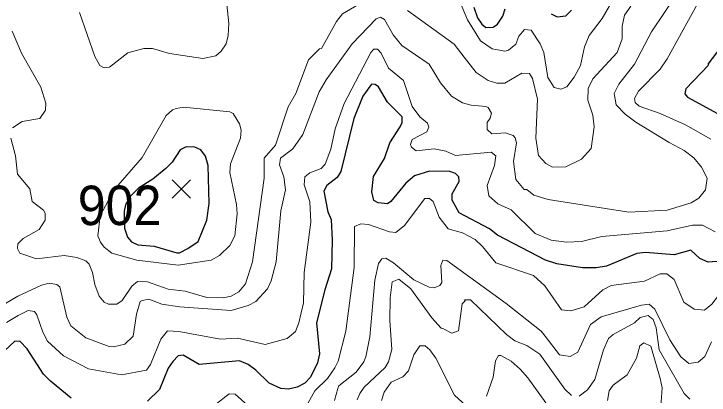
# Model space of a CAD drawing. Extents: x 294.2 to 320.3, y 7482.7 to 7510.7.
# Drawn here: x 314.416 to 315.825, y 7490.87 to 7491.643 of the extents above; entities that cross this region are included whole.
import ezdxf
from ezdxf.enums import TextEntityAlignment as Align

# ---------------------------------------------------------------- set-up
doc = ezdxf.new("R2010")
doc.units = 0
doc.header["$LTSCALE"] = 0.032
for name, color, linetype, lineweight in [('1', 7, 'Continuous', 25), ('2', 7, 'Continuous', 13), ('21', 7, 'Continuous', 25)]:
    doc.layers.add(name, color=color, linetype=linetype, lineweight=lineweight)
doc.layers.add('61', color=7, linetype='Continuous')

msp = doc.modelspace()

# ---------------------------------------------------------------- linework, layer by layer
at = {"layer": '1'}
for points in [[(315.3481, 7491.6566), (315.3559, 7491.6349), (315.3644, 7491.6225), (315.373, 7491.6155), (315.3877, 7491.6163), (315.3962, 7491.6225), (315.4071, 7491.6388), (315.4116, 7491.6535)], [(315.5053, 7491.6434), (315.517, 7491.6372), (315.5348, 7491.6395), (315.5463, 7491.6504)], [(315.8489, 7491.5755), (315.8227, 7491.541), (315.824, 7491.5392), (315.778, 7491.4914), (315.7763, 7491.4812), (315.7813, 7491.4747), (315.8867, 7491.4171)], [(315.1778, 7491.382), (315.1989, 7491.4145), (315.2028, 7491.4229), (315.2028, 7491.4343), (315.1735, 7491.4642), (315.1552, 7491.4954), (315.1485, 7491.5003), (315.1413, 7491.5008), (315.1235, 7491.4766), (315.1052, 7491.4314), (315.0791, 7491.324), (315.0713, 7491.3117), (315.0507, 7491.2955), (315.0446, 7491.2837), (315.0524, 7491.2417), (315.0591, 7491.2266), (315.0613, 7491.1842), (315.0602, 7491.1266), (315.0463, 7491.0841), (315.0297, 7491.017), (315.0353, 7490.954), (315.0314, 7490.9357), (315.0176, 7490.9067), (315.0059, 7490.8943), (314.9904, 7490.8862), (314.9726, 7490.8825), (314.9571, 7490.8836), (314.9338, 7490.8948), (314.9066, 7490.9211), (314.8911, 7490.9324), (314.8733, 7490.94), (314.7918, 7490.9324), (314.7591, 7490.9512), (314.7491, 7490.9501), (314.738, 7490.9388), (314.7291, 7490.9249), (314.7114, 7490.8818), (314.687, 7490.8582)], [(315.1734, 7491.2581), (315.1542, 7491.2601), (315.1459, 7491.2651), (315.1415, 7491.2824), (315.1453, 7491.3137), (315.167, 7491.3501), (315.1778, 7491.382)], [(315.8589, 7491.1428), (315.8234, 7491.1396), (315.8068, 7491.1476), (315.7885, 7491.1643), (315.7547, 7491.1551), (315.6965, 7491.1594), (315.6787, 7491.1572), (315.6172, 7491.132), (315.5961, 7491.1282), (315.5689, 7491.1282), (315.5168, 7491.1363), (315.4934, 7491.1439), (315.3963, 7491.1944), (315.3802, 7491.2073), (315.319, 7491.2396), (315.3042, 7491.2658), (315.3042, 7491.2787), (315.3187, 7491.3035), (315.3181, 7491.3131), (315.3114, 7491.3196), (315.2998, 7491.3239), (315.2582, 7491.3245), (315.2282, 7491.3148), (315.2104, 7491.3003), (315.1804, 7491.2632), (315.1734, 7491.2581)], [(314.5322, 7490.8642), (314.4906, 7490.8986), (314.4762, 7490.9126), (314.4429, 7490.9642), (314.429, 7490.9793), (314.4179, 7490.9798), (314.3647, 7490.9303), (314.3275, 7490.8883), (314.2809, 7490.8227)]]:
    msp.add_lwpolyline(points, dxfattribs=at)
msp.add_lwpolyline([(314.807, 7491.2251), (314.812, 7491.2585), (314.8098, 7491.3359), (314.8042, 7491.3547), (314.7948, 7491.3676), (314.7826, 7491.373), (314.7654, 7491.3735), (314.7532, 7491.3676), (314.7371, 7491.3428), (314.7243, 7491.3299), (314.6977, 7491.3079), (314.6689, 7491.2896), (314.6517, 7491.2729), (314.6423, 7491.2563), (314.6397, 7491.243), (314.6402, 7491.2085), (314.6463, 7491.1903), (314.6546, 7491.1811), (314.6674, 7491.1752), (314.7007, 7491.1725), (314.7462, 7491.1591), (314.752, 7491.1591), (314.7686, 7491.1675), (314.7897, 7491.1821)], close=True, dxfattribs=at)
at = {"layer": '2'}
for points in [[(315.6739, 7491.541), (315.7084, 7491.6068), (315.7614, 7491.6859), (315.7748, 7491.7217), (315.7748, 7491.7562), (315.7691, 7491.7778), (315.7384, 7491.8142)], [(315.8342, 7491.7345), (315.8125, 7491.684), (315.7403, 7491.5518), (315.7263, 7491.5314), (315.6822, 7491.4867), (315.6739, 7491.472), (315.6752, 7491.4637), (315.6835, 7491.456), (315.7263, 7491.4414), (315.7774, 7491.4184), (315.8285, 7491.389)], [(315.1581, 7491.7032), (315.1306, 7491.6725), (315.082, 7491.6431), (315.0699, 7491.6278), (315.0393, 7491.5729), (315.0354, 7491.5723), (315.0131, 7491.5499)], [(315.6305, 7491.6732), (315.6088, 7491.6336), (315.582, 7491.5991), (315.573, 7491.5761), (315.5648, 7491.5384), (315.552, 7491.5148), (315.5367, 7491.495), (315.5246, 7491.4905), (315.5111, 7491.4937), (315.4984, 7491.5141), (315.49, 7491.5646), (315.483, 7491.5825), (315.4645, 7491.6099), (315.4511, 7491.6112), (315.4396, 7491.5978), (315.4332, 7491.5818), (315.4186, 7491.5697), (315.4109, 7491.5678), (315.3854, 7491.5722), (315.3617, 7491.5888), (315.3355, 7491.631), (315.3107, 7491.691)], [(314.5489, 7491.6457), (314.5802, 7491.557), (314.5905, 7491.5384), (314.5988, 7491.5339), (314.6102, 7491.5352), (314.6473, 7491.564), (314.6792, 7491.5729), (314.6971, 7491.5729), (314.7316, 7491.5627), (314.7992, 7491.5525), (314.8254, 7491.5582), (314.8362, 7491.5678), (314.8464, 7491.5825), (314.8503, 7491.5991), (314.8516, 7491.6234), (314.8464, 7491.6757)], [(315.6669, 7491.6591), (315.6541, 7491.6406), (315.649, 7491.6183), (315.649, 7491.5927), (315.6388, 7491.5646), (315.5896, 7491.5116), (315.5801, 7491.4918), (315.5794, 7491.4682), (315.5896, 7491.4382), (315.5922, 7491.4139), (315.5865, 7491.3705), (315.5667, 7491.3488), (315.5348, 7491.3334), (315.508, 7491.3328), (315.4945, 7491.3398), (315.4792, 7491.3558), (315.4741, 7491.391), (315.4773, 7491.4701), (315.467, 7491.5123), (315.4613, 7491.5224), (315.4454, 7491.5231), (315.4109, 7491.5027), (315.3949, 7491.5027), (315.3777, 7491.5084), (315.3534, 7491.5244), (315.3291, 7491.5557), (315.3087, 7491.5818), (315.2142, 7491.6501)], [(314.3912, 7491.0512), (314.4244, 7491.0711), (314.4723, 7491.0934), (314.4877, 7491.0972), (314.503, 7491.0947), (314.5094, 7491.0896), (314.5234, 7491.0283), (314.5317, 7491.0111), (314.5617, 7490.9868), (314.609, 7490.9689), (314.6179, 7490.9682), (314.6409, 7490.974), (314.6581, 7490.99), (314.6645, 7491.0347), (314.6722, 7491.0602), (314.676, 7491.0621), (314.6894, 7491.0647), (314.7162, 7491.0545), (314.752, 7491.0494), (314.8567, 7491.0417), (314.8912, 7491.0519), (314.9065, 7491.0602), (314.9301, 7491.0858), (314.9378, 7491.1024), (314.948, 7491.1407), (314.9569, 7491.2441), (314.9665, 7491.2862), (314.9633, 7491.3131), (314.9544, 7491.3373), (314.9563, 7491.3507), (314.9812, 7491.3699), (315.0016, 7491.3986), (315.0348, 7491.4854), (315.0489, 7491.5097), (315.1018, 7491.5825), (315.1504, 7491.6329), (315.1593, 7491.6368), (315.1676, 7491.6316), (315.1849, 7491.6004), (315.2027, 7491.5793), (315.2577, 7491.5416), (315.2806, 7491.5033), (315.303, 7491.4765), (315.3253, 7491.4631), (315.3432, 7491.458), (315.3726, 7491.4554), (315.3777, 7491.4535), (315.384, 7491.442), (315.3815, 7491.4318), (315.3751, 7491.4229), (315.3751, 7491.4088), (315.3847, 7491.3998), (315.4122, 7491.4024), (315.4281, 7491.3967), (315.4319, 7491.3922), (315.4351, 7491.382), (315.4287, 7491.3437), (315.4338, 7491.3073), (315.4504, 7491.2875), (315.4556, 7491.2869), (315.4703, 7491.276), (315.499, 7491.267), (315.6625, 7491.2415), (315.7404, 7491.2453), (315.7889, 7491.2601), (315.8042, 7491.2696), (315.8182, 7491.2862), (315.8214, 7491.3099), (315.8099, 7491.3322), (315.794, 7491.3514), (315.7748, 7491.366), (315.7442, 7491.3826), (315.6765, 7491.4235), (315.6548, 7491.4401), (315.6369, 7491.4586), (315.633, 7491.4816), (315.642, 7491.5007), (315.6739, 7491.541)], [(314.413, 7491.412), (314.4328, 7491.4248), (314.4685, 7491.4312), (314.48, 7491.4477), (314.4806, 7491.4625), (314.4704, 7491.4944), (314.4314, 7491.5633), (314.4123, 7491.608)], [(315.8374, 7491.2013), (315.8119, 7491.2147), (315.7914, 7491.2147), (315.7404, 7491.2032), (315.6076, 7491.1917), (315.5667, 7491.1815), (315.536, 7491.1802), (315.5054, 7491.1847), (315.4728, 7491.1981), (315.4243, 7491.246), (315.3968, 7491.2581), (315.3789, 7491.2741), (315.3751, 7491.2952), (315.3904, 7491.336), (315.393, 7491.3552), (315.3834, 7491.3628), (315.3113, 7491.3564), (315.2915, 7491.3648), (315.2679, 7491.3699), (315.2315, 7491.3654), (315.2219, 7491.373), (315.22, 7491.3782), (315.2232, 7491.3884), (315.2532, 7491.4043), (315.257, 7491.4133), (315.2545, 7491.4216), (315.2391, 7491.4343), (315.2231, 7491.4554), (315.2059, 7491.5084), (315.1753, 7491.5333), (315.1606, 7491.5633), (315.153, 7491.5716), (315.1458, 7491.5719), (315.1395, 7491.5652), (315.0859, 7491.4612)], [(315.0131, 7491.5499), (314.9876, 7491.4816), (314.9723, 7491.4548), (314.9467, 7491.3769), (314.9231, 7491.3507), (314.9237, 7491.3105), (314.9001, 7491.1407), (314.8854, 7491.096), (314.872, 7491.08), (314.8567, 7491.0711), (314.8401, 7491.0678), (314.8069, 7491.0685), (314.7635, 7491.0813), (314.729, 7491.0851), (314.6869, 7491.0998), (314.6664, 7491.101), (314.6549, 7491.0915), (314.6357, 7491.0621), (314.6249, 7491.0551), (314.6077, 7491.0545), (314.5988, 7491.0589), (314.5892, 7491.0711), (314.5802, 7491.0947), (314.5757, 7491.119), (314.5687, 7491.1356), (314.5617, 7491.1426), (314.5439, 7491.1496), (314.5183, 7491.1534), (314.4621, 7491.147), (314.4282, 7491.1579), (314.4232, 7491.1675), (314.4238, 7491.177), (314.4347, 7491.1879), (314.4672, 7491.2064), (314.4794, 7491.2249), (314.4794, 7491.239), (314.4761, 7491.2454), (314.4531, 7491.2626), (314.4486, 7491.2888)], [(315.0859, 7491.4612), (315.0674, 7491.4101), (315.0584, 7491.3692), (315.0469, 7491.3386), (315.0387, 7491.3296), (315.0163, 7491.3207), (315.0061, 7491.313)], [(314.4486, 7491.2888), (314.4232, 7491.3181), (314.4193, 7491.3552), (314.4097, 7491.391)], [(315.0061, 7491.313), (315.0042, 7491.2964), (315.0157, 7491.262), (315.0182, 7491.2211), (315.0042, 7491.119), (315.0029, 7491.0577), (314.994, 7491.0168), (314.9869, 7490.9995), (314.9703, 7490.9855), (314.9257, 7490.9733), (314.8695, 7490.9861), (314.835, 7490.9836), (314.7507, 7490.9996), (314.7277, 7491.0008), (314.7137, 7490.9836), (314.6932, 7490.9325), (314.6849, 7490.921), (314.6345, 7490.9114), (314.5674, 7490.9235), (314.517, 7490.9498), (314.4845, 7490.9798), (314.4749, 7490.9977), (314.4628, 7491.0334), (314.4576, 7491.0398), (314.4448, 7491.0417), (314.4251, 7491.0315), (314.4014, 7491.0174)], [(315.7742, 7491.0589), (315.7544, 7491.1049), (315.7397, 7491.1164), (315.7263, 7491.1164), (315.6944, 7491.1017), (315.6267, 7491.0928), (315.6101, 7491.0838), (315.5718, 7491.0494), (315.545, 7491.041), (315.5264, 7491.043), (315.4926, 7491.0921), (315.4696, 7491.1132), (315.393, 7491.1387), (315.3662, 7491.1719), (315.3509, 7491.186), (315.3253, 7491.1994), (315.2966, 7491.2077), (315.2781, 7491.2313), (315.2659, 7491.2626), (315.2583, 7491.269), (315.2493, 7491.269), (315.2079, 7491.2141), (315.1906, 7491.2), (315.1772, 7491.2013), (315.1351, 7491.216), (315.1191, 7491.2179), (315.1063, 7491.2122), (315.1057, 7491.1292), (315.0891, 7491.0002), (315.0731, 7490.9389), (315.0668, 7490.9255), (315.0521, 7490.9044), (315.0259, 7490.8789), (315.0055, 7490.8412)], [(315.1376, 7490.9887), (315.1478, 7491.1036), (315.1549, 7491.1374), (315.1619, 7491.147), (315.1702, 7491.1477), (315.1855, 7491.1387), (315.227, 7491.1043), (315.2577, 7491.0889), (315.2679, 7491.0877), (315.2793, 7491.0927), (315.2832, 7491.0985), (315.2813, 7491.133), (315.2857, 7491.1438), (315.2934, 7491.1432), (315.4141, 7491.0563), (315.4849, 7491.0002), (315.4933, 7490.99), (315.522, 7490.9523), (315.5437, 7490.9485), (315.559, 7490.9574), (315.5852, 7491.0136), (315.6063, 7491.0289), (315.688, 7491.0525), (315.7039, 7491.0545), (315.7154, 7491.0443), (315.7454, 7490.9823), (315.7678, 7490.9479), (315.7844, 7490.9344), (315.8029, 7490.937), (315.8163, 7490.9485), (315.8304, 7490.9785)], [(315.1964, 7491.1055), (315.1829, 7491.0998), (315.1785, 7491.0679), (315.1779, 7491.0219), (315.1823, 7490.9632), (315.1753, 7490.9376), (315.1689, 7490.9261)], [(315.5462, 7490.8699), (315.5328, 7490.8827), (315.4824, 7490.9536), (315.4556, 7490.9708), (315.4313, 7490.9804), (315.4147, 7490.9932), (315.3419, 7491.0634), (315.3298, 7491.0634), (315.3311, 7491.0615), (315.3247, 7491.0557), (315.317, 7491.0008), (315.3036, 7490.9963), (315.2857, 7491.0053), (315.2819, 7491.0059), (315.2634, 7491.027), (315.2206, 7491.0857), (315.1964, 7491.1055)], [(315.9, 7491.1062), (315.8616, 7491.0864), (315.8444, 7491.0723), (315.831, 7491.0551), (315.8157, 7491.0423), (315.7953, 7491.0449), (315.7742, 7491.0589)], [(315.7863, 7490.8623), (315.7748, 7490.8738), (315.7242, 7490.9623), (315.7179, 7491.0069), (315.7122, 7491.0236), (315.7018, 7491.0319), (315.6857, 7491.028), (315.6742, 7491.0169), (315.6305, 7490.9932), (315.6216, 7490.9849), (315.6113, 7490.9619), (315.5935, 7490.9019), (315.5788, 7490.8814), (315.5616, 7490.8686)], [(315.0661, 7490.8597), (315.0725, 7490.884), (315.075, 7490.8891), (315.1102, 7490.9172), (315.1255, 7490.9376), (315.1293, 7490.9479), (315.1376, 7490.9887)], [(315.7269, 7490.838), (315.7301, 7490.8852), (315.7263, 7490.9044), (315.7071, 7490.9696), (315.6931, 7490.9766), (315.6848, 7490.9702), (315.6784, 7490.9453), (315.6593, 7490.9114), (315.6305, 7490.8903), (315.6228, 7490.8788), (315.619, 7490.8597)], [(315.3323, 7490.8495), (315.3094, 7490.8706), (315.2711, 7490.9453), (315.2589, 7490.9619), (315.25, 7490.9702), (315.2391, 7490.9702), (315.227, 7490.9523), (315.2162, 7490.9198), (315.2046, 7490.9076), (315.181, 7490.8967), (315.1664, 7490.8763), (315.1613, 7490.8597)], [(315.4945, 7490.8546), (315.4581, 7490.9057), (315.4422, 7490.9229), (315.4243, 7490.9395), (315.4032, 7490.951), (315.3981, 7490.951), (315.3924, 7490.9402), (315.3879, 7490.907), (315.3739, 7490.868)], [(315.1689, 7490.9261), (315.1261, 7490.8866), (315.1172, 7490.8738), (315.112, 7490.861)], [(314.8905, 7490.8495), (314.8643, 7490.8725), (314.8522, 7490.8731), (314.8248, 7490.8514)]]:
    msp.add_lwpolyline(points, dxfattribs=at)
msp.add_lwpolyline([(314.6759, 7491.3519), (314.6185, 7491.2856), (314.5908, 7491.2339), (314.5866, 7491.1936), (314.5917, 7491.1803), (314.5994, 7491.1706), (314.6147, 7491.1579), (314.6652, 7491.1439), (314.7494, 7491.1336), (314.8158, 7491.1439), (314.833, 7491.1534), (314.8541, 7491.1739), (314.8637, 7491.193), (314.8688, 7491.2377), (314.8676, 7491.2569), (314.8541, 7491.322), (314.8554, 7491.3392), (314.8752, 7491.391), (314.8771, 7491.4076), (314.8733, 7491.4203), (314.8605, 7491.4414), (314.8535, 7491.4445), (314.7597, 7491.4542), (314.745, 7491.4516), (314.7373, 7491.449), (314.7245, 7491.4369)], close=True, dxfattribs=at)
at = {"layer": '21'}
for p, q in [((314.7366, 7491.3071), (314.7741, 7491.2696)), ((314.7741, 7491.3071), (314.7366, 7491.2696))]:
    msp.add_line(p, q, dxfattribs=at)

# ---------------------------------------------------------------- texts
at = {"layer": '61', "width": 0.95}
msp.add_text('902', height=0.08, dxfattribs=at).set_placement((314.6304, 7491.215), align=Align.CENTER)

doc.saveas('drawing.dxf')
